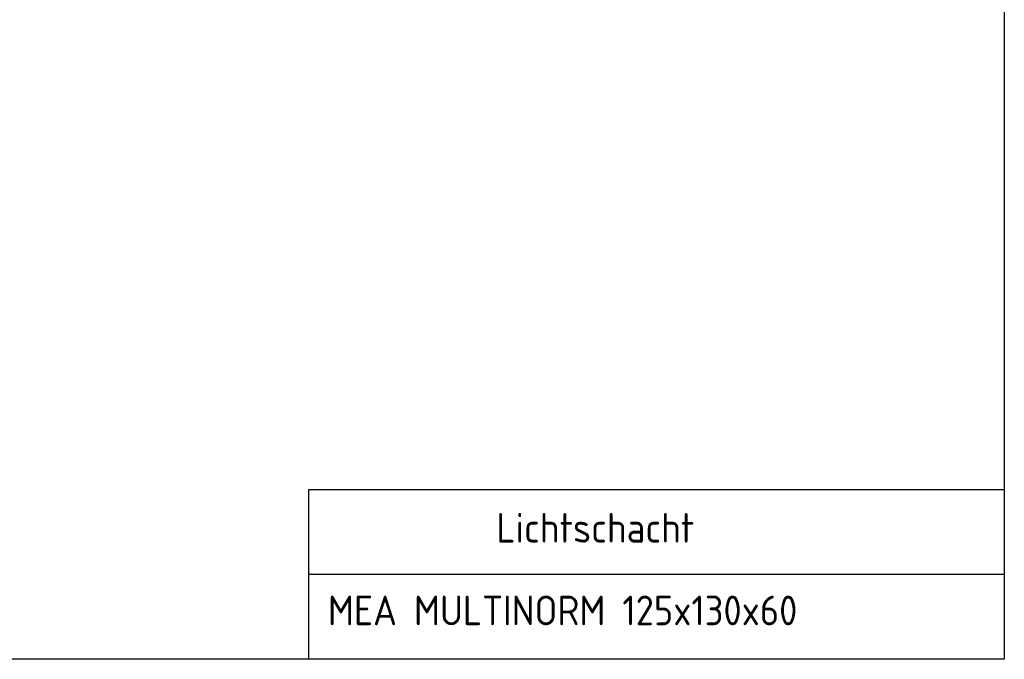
# Model space of a CAD drawing. Header units: millimetres. Extents: x 3367 to 6255, y 2001 to 4216.
# Tile 579 of 656: x 5092 to 6255, y 2001 to 2756. Entities that reach past the tile are written whole.
import ezdxf

# ---------------------------------------------------------------- set-up
doc = ezdxf.new("R2010")
doc.units = ezdxf.units.MM
doc.styles.get("Standard").update_dxf_attribs({"font": 'ISOCP.SHX'})

msp = doc.modelspace()

# ---------------------------------------------------------------- linework, layer by layer
at = {"lineweight": 25, "ltscale": 0.3}
for p, q in [((6254.73103, 2201.21373), (5433.45835, 2201.21373)), ((5433.45835, 2201.21373), (5433.45835, 2001.21373)), ((6254.73103, 2101.21373), (5433.45835, 2101.21373))]:
    msp.add_line(p, q, dxfattribs=at)
msp.add_lwpolyline([(3366.79792, 4215.97649), (6254.73103, 4215.97649), (6254.73103, 2001.21373), (3366.79792, 2001.21373)], close=True, dxfattribs=at)

# ---------------------------------------------------------------- texts
at = {"lineweight": 25, "ltscale": 0.3, "char_height": 35, "attachment_point": 1}
for s, insert, width in [('Lichtschacht', (5655.02637, 2173.87587), 514.7046544), ('MEA MULTINORM 125x130x60 ', (5456.2693, 2076.36291), 810.2704332)]:
    msp.add_mtext(s, dxfattribs=dict(at, insert=insert, width=width))

doc.saveas('drawing.dxf')
